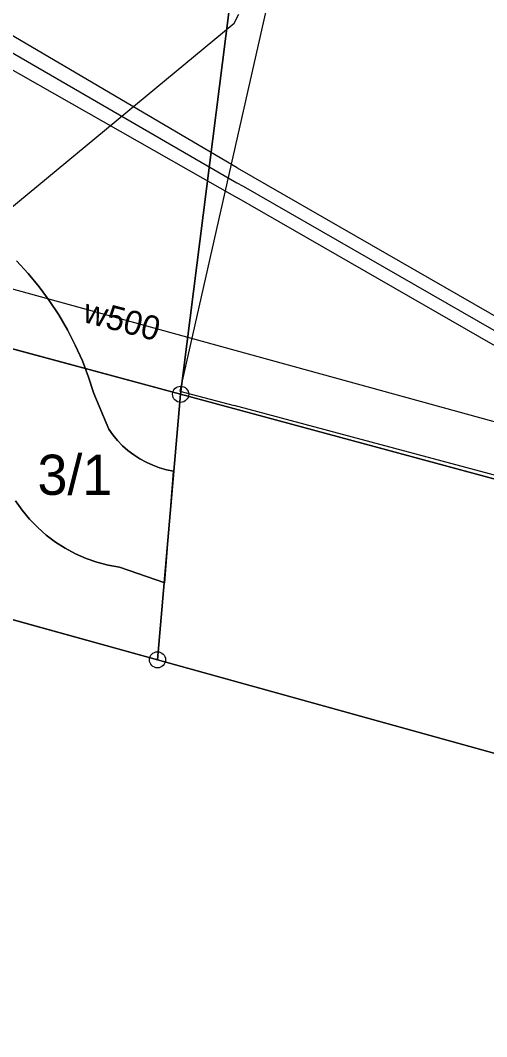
# Model space of a CAD drawing. Extents: x 6424617 to 6425697, y 5665845 to 5667190.
# Drawn here: x 6425294.25 to 6425308.74, y 5665914.92 to 5665946.51 of the extents above; entities that cross this region are included whole.
import ezdxf

# ---------------------------------------------------------------- set-up
doc = ezdxf.new("R2010")
doc.units = 0
for name, color, linetype in [('Warstwa 1', 7, 'Continuous'), ('Warstwa 10', 7, 'Continuous'), ('Warstwa 12', 7, 'Continuous'), ('Warstwa 13', 7, 'Continuous'), ('Warstwa 15', 7, 'Continuous'), ('Warstwa 2', 7, 'Continuous'), ('Warstwa 6', 7, 'Continuous'), ('Warstwa 61', 7, 'Continuous'), ('Warstwa 8', 7, 'Continuous')]:
    doc.layers.add(name, color=color, linetype=linetype)

msp = doc.modelspace()

# ---------------------------------------------------------------- linework, layer by layer
at = {"layer": 'Warstwa 1'}
for p, q in [((6425299.228, 5665934.885), (6425307.796, 5666002.57)), ((6425299.228, 5665934.885), (6425307.796, 5666002.57)), ((6425278.506, 5665940.485), (6425299.228, 5665934.885)), ((6425278.506, 5665940.485), (6425299.228, 5665934.885)), ((6425298.509, 5665926.633), (6425299.228, 5665934.885)), ((6425298.509, 5665926.633), (6425299.228, 5665934.885)), ((6425299.228, 5665934.885), (6425346.993, 5665921.978)), ((6425299.228, 5665934.885), (6425346.993, 5665921.978)), ((6425276.622, 5665932.707), (6425298.509, 5665926.633)), ((6425276.622, 5665932.707), (6425298.509, 5665926.633)), ((6425298.509, 5665926.633), (6425345.135, 5665913.693)), ((6425298.509, 5665926.633), (6425345.135, 5665913.693))]:
    msp.add_line(p, q, dxfattribs=at)
at = {"layer": 'Warstwa 10'}
for centre in [(6425299.228, 5665934.885), (6425298.509, 5665926.633)]:
    msp.add_circle(centre, 0.25, dxfattribs=at)
at = {"layer": 'Warstwa 12'}
for points in [[(6425256.133, 5665915.043), (6425260.687, 5665920.438), (6425266.372, 5665918.839), (6425270.56, 5665931.463), (6425288.676, 5665936.324), (6425300.893, 5665946.423), (6425301.041, 5665946.702)], [(6425300.984, 5665941.927), (6425292.675, 5665946.807)], [(6425292.204, 5665945.983), (6425300.972, 5665940.998)], [(6425273.62, 5665943.64), (6425279.102, 5665942.268), (6425300.915, 5665936.254)], [(6425300.984, 5665941.927), (6425330.899, 5665924.74), (6425331.721, 5665924.25), (6425332.553, 5665924.004), (6425337.482, 5665922.656), (6425346.473, 5665920.157), (6425346.578, 5665920.128)], [(6425346.408, 5665919.368), (6425346.263, 5665919.408), (6425337.599, 5665921.827), (6425333.414, 5665922.947), (6425331.512, 5665923.592), (6425330.572, 5665924.127), (6425321.902, 5665928.973), (6425300.972, 5665940.998)], [(6425300.915, 5665936.254), (6425329.902, 5665928.281), (6425347.347, 5665923.557)]]:
    msp.add_lwpolyline(points, dxfattribs=at)
at = {"layer": 'Warstwa 2'}
for points in [[(6425303.277, 5665952.988), (6425300.996, 5665942.913)], [(6425300.996, 5665942.913), (6425299.2, 5665934.985), (6425300.894, 5665934.532)], [(6425347.04, 5665922.188), (6425300.894, 5665934.532)]]:
    msp.add_lwpolyline(points, dxfattribs=at)
at = {"layer": 'Warstwa 6'}
for points in [[(6425307.796, 5666002.57), (6425294.186, 5666005.104), (6425278.506, 5665940.485), (6425299.228, 5665934.885)], [(6425299.228, 5665934.885), (6425278.506, 5665940.485), (6425276.622, 5665932.707), (6425298.509, 5665926.633)]]:
    msp.add_lwpolyline(points, close=True, dxfattribs=at)
for points in [[(6425352.458, 5665946.354), (6425327.589, 5665952.305), (6425338.159, 5665996.923), (6425307.796, 5666002.57), (6425299.228, 5665934.885), (6425346.993, 5665921.978)], [(6425345.135, 5665913.693), (6425298.509, 5665926.633), (6425276.622, 5665932.707), (6425258.752, 5665937.662), (6425244.899, 5665943.26), (6425247.916, 5665916.885)], [(6425299.01, 5665932.497), (6425298.79, 5665932.542), (6425298.573, 5665932.603), (6425298.362, 5665932.68), (6425298.157, 5665932.772), (6425297.96, 5665932.88), (6425297.771, 5665933.002), (6425297.592, 5665933.138), (6425297.424, 5665933.287), (6425297.268, 5665933.449), (6425297.124, 5665933.621), (6425296.993, 5665933.804), (6425296.533, 5665934.913), (6425296.367, 5665935.422), (6425296.174, 5665935.922), (6425295.955, 5665936.411), (6425295.71, 5665936.887), (6425295.44, 5665937.35), (6425295.146, 5665937.797), (6425294.829, 5665938.229), (6425294.489, 5665938.643), (6425294.127, 5665939.038)], [(6425346.993, 5665921.978), (6425299.228, 5665934.885), (6425298.509, 5665926.633), (6425345.135, 5665913.693)], [(6425298.737, 5665929.021), (6425297.326, 5665929.507), (6425296.973, 5665929.573), (6425296.626, 5665929.666), (6425296.288, 5665929.785), (6425295.959, 5665929.93), (6425295.643, 5665930.1), (6425295.341, 5665930.293), (6425295.054, 5665930.51), (6425294.785, 5665930.747), (6425294.535, 5665931.005), (6425294.306, 5665931.281), (6425294.098, 5665931.573)]]:
    msp.add_lwpolyline(points, dxfattribs=at)
at = {"layer": 'Warstwa 61'}
for points in [[(6425290.796, 5665946.738), (6425292.44, 5665946.395), (6425300.783, 5665941.573), (6425300.978, 5665941.463)], [(6425300.978, 5665941.463), (6425301.174, 5665941.35), (6425322.104, 5665929.325), (6425330.75, 5665924.425), (6425331.206, 5665924.166), (6425331.617, 5665923.921), (6425332.033, 5665923.798), (6425333.519, 5665923.329), (6425337.541, 5665922.242), (6425346.368, 5665919.783), (6425346.493, 5665919.748)]]:
    msp.add_lwpolyline(points, dxfattribs=at)
at = {"layer": 'Warstwa 8'}
for p, q in [((6425294.127, 5665939.038), (6425294.489, 5665938.643)), ((6425294.489, 5665938.643), (6425294.829, 5665938.229)), ((6425294.829, 5665938.229), (6425295.146, 5665937.797)), ((6425295.146, 5665937.797), (6425295.44, 5665937.35)), ((6425295.44, 5665937.35), (6425295.71, 5665936.887)), ((6425295.71, 5665936.887), (6425295.955, 5665936.411)), ((6425295.955, 5665936.411), (6425296.174, 5665935.922)), ((6425296.174, 5665935.922), (6425296.367, 5665935.422)), ((6425296.367, 5665935.422), (6425296.533, 5665934.913)), ((6425296.533, 5665934.913), (6425296.993, 5665933.804)), ((6425296.993, 5665933.804), (6425297.124, 5665933.621)), ((6425297.124, 5665933.621), (6425297.268, 5665933.449)), ((6425297.268, 5665933.449), (6425297.424, 5665933.287)), ((6425297.424, 5665933.287), (6425297.592, 5665933.138)), ((6425297.592, 5665933.138), (6425297.771, 5665933.002)), ((6425297.771, 5665933.002), (6425297.96, 5665932.88)), ((6425297.96, 5665932.88), (6425298.157, 5665932.772)), ((6425298.157, 5665932.772), (6425298.362, 5665932.68)), ((6425298.362, 5665932.68), (6425298.573, 5665932.603)), ((6425298.573, 5665932.603), (6425298.79, 5665932.542)), ((6425298.737, 5665929.021), (6425299.01, 5665932.497)), ((6425298.79, 5665932.542), (6425299.01, 5665932.497)), ((6425294.098, 5665931.573), (6425294.306, 5665931.281)), ((6425294.306, 5665931.281), (6425294.535, 5665931.005)), ((6425294.535, 5665931.005), (6425294.785, 5665930.747)), ((6425294.785, 5665930.747), (6425295.054, 5665930.51)), ((6425295.054, 5665930.51), (6425295.341, 5665930.293)), ((6425295.341, 5665930.293), (6425295.643, 5665930.1)), ((6425295.643, 5665930.1), (6425295.959, 5665929.93)), ((6425295.959, 5665929.93), (6425296.288, 5665929.785)), ((6425296.288, 5665929.785), (6425296.626, 5665929.666)), ((6425296.626, 5665929.666), (6425296.973, 5665929.573)), ((6425296.973, 5665929.573), (6425297.326, 5665929.507)), ((6425297.326, 5665929.507), (6425298.737, 5665929.021))]:
    msp.add_line(p, q, dxfattribs=at)

# ---------------------------------------------------------------- texts
at = {"layer": 'Warstwa 13'}
msp.add_text('w500', height=0.75, rotation=345.2758, dxfattribs=at).set_placement((6425296.152, 5665937.142))
at = {"layer": 'Warstwa 15'}
msp.add_text('3/1', height=1.25, dxfattribs=at).set_placement((6425294.779, 5665931.759))

doc.saveas('drawing.dxf')
